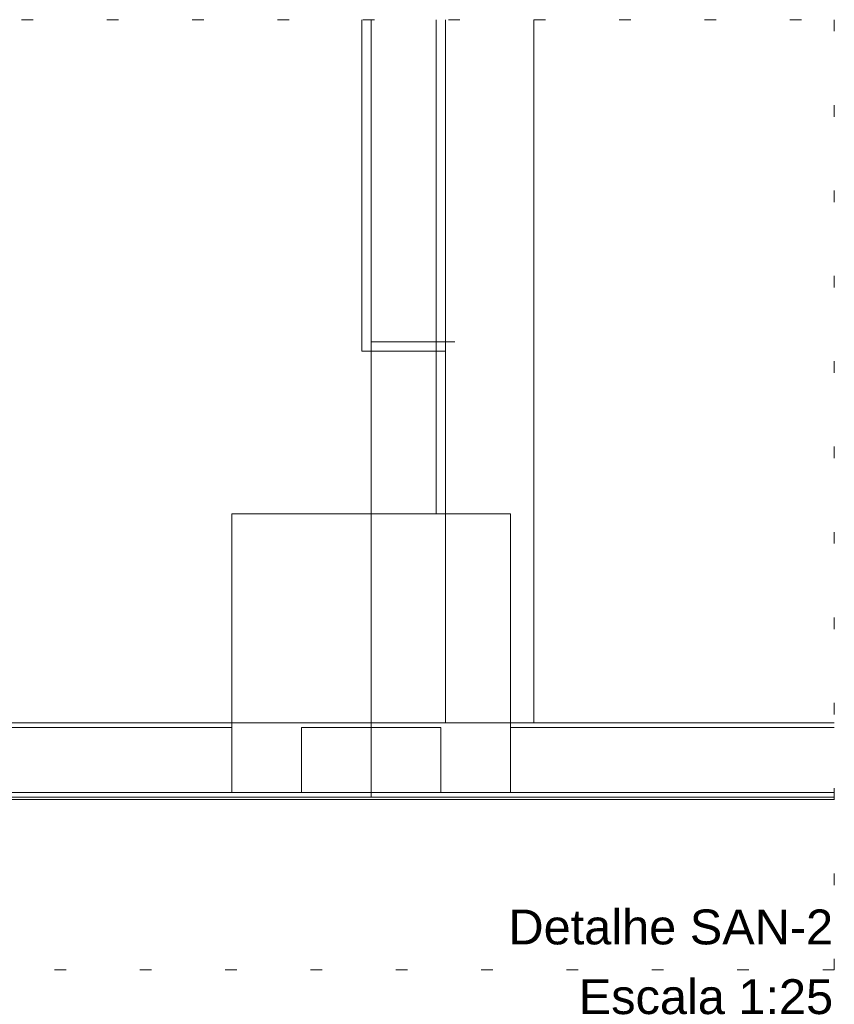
# Model space of a CAD drawing. Header units: millimetres. Extents: x -16331 to -10174, y -4135 to -3584.
# Tile 278 of 456: x -10298 to -10291, y -3941 to -3932. Entities that reach past the tile are written whole.
import ezdxf

# ---------------------------------------------------------------- set-up
doc = ezdxf.new("R2010")
doc.units = ezdxf.units.MM
doc.linetypes.add('DOT', pattern=[0.635, 0, -0.635])
doc.layers.add('A-DETL', color=7, linetype='Continuous', lineweight=5, true_color=0x00a600)
for name, color, linetype, lineweight in [('A-FLOR-OVHD', 7, 'Continuous', 5), ('DI-Títulos', 3, 'Continuous', 5), ('DI-Área do detalhe', 7, 'DOT', 0), ('I-WALL', 7, 'Continuous', 5), ('IFC-IfcFurnishingElement-Contorno', 250, 'Continuous', 5), ('IFC-IfcSpace-Contorno', 250, 'Continuous', 5), ('IFC-IfcWall-Contorno', 250, 'Continuous', 5), ('IFC-IfcWallStandardCase-Contorno', 250, 'Continuous', 5), ('IFC-Pilar-Contorno', 83, 'Continuous', 5), ('IFC-Sapata-Contorno', 253, 'Continuous', 5), ('IFC-Viga-Contorno', 66, 'Continuous', 5)]:
    doc.layers.add(name, color=color, linetype=linetype, lineweight=lineweight)
doc.styles.add('Arial', font='arial.ttf', dxfattribs={"height": 100})

msp = doc.modelspace()

# ---------------------------------------------------------------- linework, layer by layer
at = {"layer": 'A-DETL', "color": 7, "lineweight": 5}
for p, q in [((-10294.322, -3938.4403), (-10295.522, -3938.4403)), ((-10295.522, -3938.4403), (-10295.522, -3939.0003)), ((-10294.322, -3939.0003), (-10294.322, -3938.4403)), ((-10295.522, -3939.0003), (-10294.322, -3939.0003))]:
    msp.add_line(p, q, dxfattribs=at)
at = {"layer": 'A-FLOR-OVHD', "lineweight": 5}
for p, q in [((-10295.002, -3935.2003), (-10295.002, -3932.3476)), ((-10293.522, -3932.3476), (-10293.522, -3938.4003)), ((-10294.922, -3935.2003), (-10295.002, -3935.2003))]:
    msp.add_line(p, q, dxfattribs=at)
at = {"layer": 'DI-Área do detalhe'}
msp.add_lwpolyline([(-10308.223, -3932.3476), (-10290.935, -3932.3476), (-10290.935, -3940.5257), (-10308.223, -3940.5257), (-10308.223, -3932.3476)], dxfattribs=at)
at = {"layer": 'I-WALL', "lineweight": 5}
for p, q in [((-10294.922, -3932.3476), (-10294.922, -3938.4003)), ((-10294.282, -3938.4003), (-10294.282, -3932.3476)), ((-10294.282, -3935.2003), (-10294.922, -3935.2003)), ((-10294.922, -3938.4003), (-10306.1216, -3938.4003)), ((-10290.935, -3938.4003), (-10294.282, -3938.4003)), ((-10308.223, -3939.0403), (-10290.935, -3939.0403))]:
    msp.add_line(p, q, dxfattribs=at)
at = {"layer": 'IFC-IfcFurnishingElement-Contorno', "lineweight": 5}
for p, q in [((-10294.202, -3935.1203), (-10294.922, -3935.1203)), ((-10294.922, -3935.1203), (-10294.922, -3935.2003)), ((-10294.922, -3935.2003), (-10294.282, -3935.2003))]:
    msp.add_line(p, q, dxfattribs=at)
at = {"layer": 'IFC-IfcSpace-Contorno', "lineweight": 5}
for p, q in [((-10294.922, -3935.1203), (-10294.922, -3932.3476)), ((-10294.282, -3932.3476), (-10294.282, -3935.1203)), ((-10294.922, -3935.2003), (-10294.922, -3935.1203)), ((-10294.282, -3935.1203), (-10294.282, -3935.2003)), ((-10294.922, -3937.81), (-10294.922, -3935.2003)), ((-10294.282, -3935.2003), (-10294.282, -3938.0257)), ((-10294.922, -3938.4003), (-10294.922, -3937.81)), ((-10294.282, -3938.0257), (-10294.282, -3938.4003)), ((-10305.486, -3938.4003), (-10294.922, -3938.4003)), ((-10294.282, -3938.4003), (-10293.5101, -3938.4003)), ((-10293.5101, -3938.4003), (-10290.935, -3938.4003))]:
    msp.add_line(p, q, dxfattribs=at)
at = {"layer": 'IFC-IfcWall-Contorno', "lineweight": 5}
for p, q in [((-10294.922, -3938.4003), (-10302.9357, -3938.4003)), ((-10294.922, -3938.4003), (-10294.922, -3938.5432)), ((-10294.6735, -3938.4003), (-10294.922, -3938.4003)), ((-10294.922, -3938.8974), (-10294.922, -3938.4003)), ((-10294.602, -3938.4003), (-10294.6735, -3938.4003)), ((-10294.5737, -3938.4003), (-10294.602, -3938.4003)), ((-10294.5609, -3938.4003), (-10294.5737, -3938.4003)), ((-10294.282, -3938.4003), (-10294.5609, -3938.4003)), ((-10290.935, -3938.4003), (-10294.282, -3938.4003)), ((-10294.922, -3938.5432), (-10294.922, -3939.0003)), ((-10294.922, -3939.0003), (-10294.922, -3938.8974)), ((-10308.223, -3939.0603), (-10290.935, -3939.0603)), ((-10294.922, -3939.0403), (-10306.1216, -3939.0403)), ((-10302.9357, -3939.0403), (-10294.922, -3939.0403)), ((-10294.922, -3939.0003), (-10294.922, -3939.0403)), ((-10294.922, -3939.0403), (-10294.922, -3939.0003)), ((-10294.922, -3939.0403), (-10294.6735, -3939.0403)), ((-10290.935, -3939.0403), (-10294.922, -3939.0403)), ((-10294.6735, -3939.0403), (-10294.602, -3939.0403)), ((-10294.602, -3939.0403), (-10290.935, -3939.0403))]:
    msp.add_line(p, q, dxfattribs=at)
at = {"layer": 'IFC-IfcWallStandardCase-Contorno', "lineweight": 5}
for p, q in [((-10294.922, -3935.2003), (-10294.922, -3938.1172)), ((-10294.3387, -3935.2003), (-10294.922, -3935.2003)), ((-10294.282, -3935.2003), (-10294.3387, -3935.2003)), ((-10294.282, -3938.1172), (-10294.282, -3935.2003)), ((-10294.922, -3938.1172), (-10294.922, -3938.4003)), ((-10294.282, -3938.4003), (-10294.282, -3938.1172)), ((-10294.922, -3938.4003), (-10294.3387, -3938.4003)), ((-10294.3387, -3938.4003), (-10294.282, -3938.4003))]:
    msp.add_line(p, q, dxfattribs=at)
at = {"layer": 'IFC-Pilar-Contorno', "lineweight": 5}
for p, q in [((-10295.522, -3938.4403), (-10295.522, -3938.9282)), ((-10295.3676, -3938.4403), (-10295.522, -3938.4403)), ((-10294.322, -3938.4403), (-10295.3676, -3938.4403)), ((-10294.322, -3938.5123), (-10294.322, -3938.4403)), ((-10294.322, -3939.0003), (-10294.322, -3938.5123)), ((-10295.522, -3938.9282), (-10295.522, -3939.0003)), ((-10295.522, -3939.0003), (-10294.4765, -3939.0003)), ((-10294.4765, -3939.0003), (-10294.322, -3939.0003))]:
    msp.add_line(p, q, dxfattribs=at)
at = {"layer": 'IFC-Sapata-Contorno', "lineweight": 5}
for p, q in [((-10296.122, -3936.6003), (-10296.122, -3938.4403)), ((-10294.922, -3936.6003), (-10296.122, -3936.6003)), ((-10294.362, -3936.6003), (-10294.922, -3936.6003)), ((-10293.722, -3936.6003), (-10294.362, -3936.6003)), ((-10293.722, -3938.4403), (-10293.722, -3936.6003)), ((-10296.122, -3938.4403), (-10296.122, -3939.0003)), ((-10293.722, -3939.0003), (-10293.722, -3938.4403)), ((-10296.122, -3939.0003), (-10295.522, -3939.0003)), ((-10294.322, -3939.0003), (-10293.722, -3939.0003))]:
    msp.add_line(p, q, dxfattribs=at)
at = {"layer": 'IFC-Viga-Contorno', "lineweight": 5}
for p, q in [((-10294.922, -3932.3476), (-10294.922, -3936.6003)), ((-10294.362, -3936.6003), (-10294.362, -3932.3476)), ((-10294.922, -3936.6003), (-10294.362, -3936.6003)), ((-10296.122, -3938.4403), (-10305.562, -3938.4403)), ((-10296.122, -3939.0003), (-10296.122, -3938.4403)), ((-10293.722, -3938.4403), (-10293.722, -3939.0003)), ((-10290.935, -3938.4403), (-10293.722, -3938.4403)), ((-10305.562, -3939.0003), (-10296.122, -3939.0003)), ((-10293.722, -3939.0003), (-10290.935, -3939.0003))]:
    msp.add_line(p, q, dxfattribs=at)

# ---------------------------------------------------------------- texts
at = {"layer": 'DI-Títulos', "char_height": 0.3, "attachment_point": 9, "line_spacing_factor": 0.6, "style": 'Arial'}
for s, insert, width in [('Detalhe SAN-2', (-10290.9453, -3940.3111), 5.590244), ('Escala 1:25', (-10290.9453, -3940.9111), 4.379726)]:
    msp.add_mtext(s, dxfattribs=dict(at, insert=insert, width=width))

doc.saveas('drawing.dxf')
